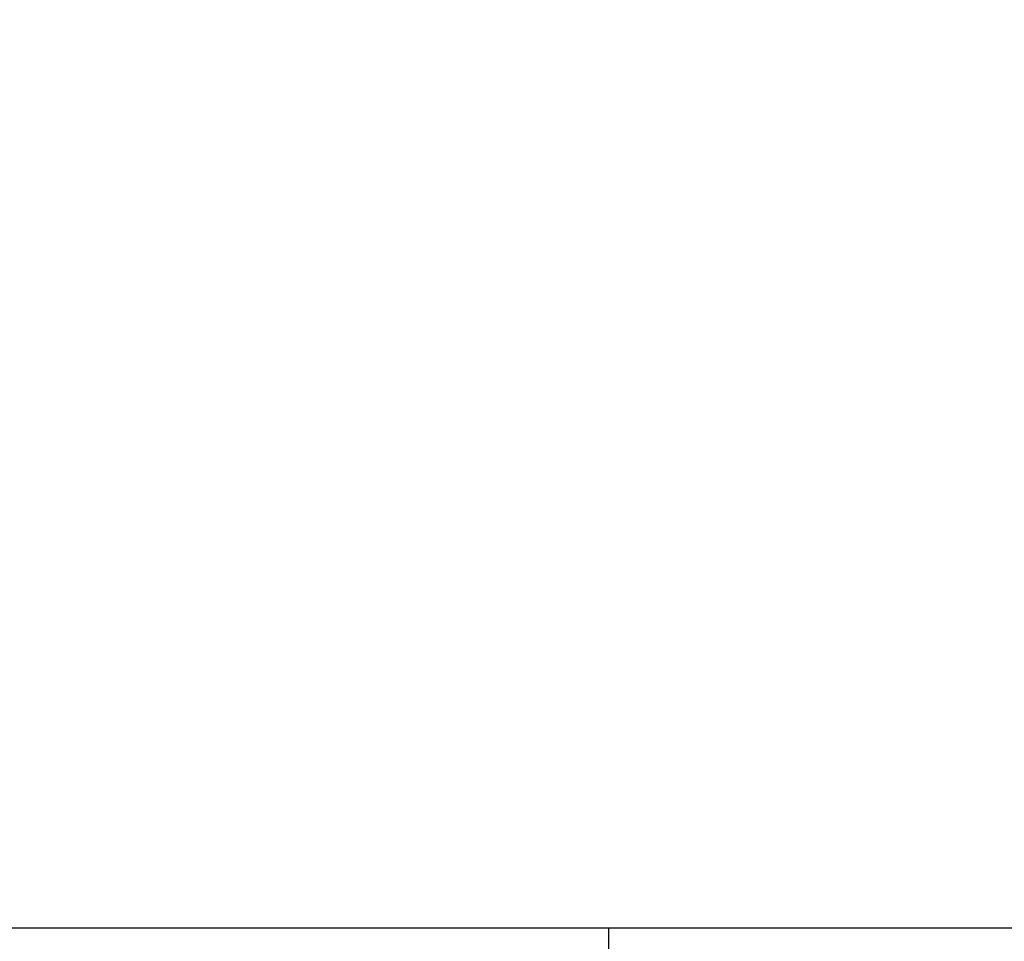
# Model space of a CAD drawing. Header units: millimetres. Extents: x -57642 to 5082813, y -177084 to 58112.
# Tile 358 of 656: x 51409.94 to 51413.42, y -59497.15 to -59493.89. Entities that reach past the tile are written whole.
import ezdxf

# ---------------------------------------------------------------- set-up
doc = ezdxf.new("R2010")
doc.units = ezdxf.units.MM

msp = doc.modelspace()

# ---------------------------------------------------------------- hatches: boundary and pattern name
at = {"lineweight": 13}
h = msp.add_hatch(dxfattribs=at)
h.set_pattern_fill('ANSI33', color=256, scale=50, style=0)
h.set_pattern_definition([(45, (-7e-12, -120130.96), (-224.5064, 224.5064), []), (45, (224.5, -120130.96), (-224.5064, 224.5064), [158.75, -79.375])])
h.paths.add_polyline_path([(50339.44271, -59128.93618), (44889.44271, -59037.1047), (44889.44271, -58937.1047), (44689.44271, -58937.1047), (44689.44271, -59037.1047), (42945.44271, -59037.1047), (42945.44271, -59262.1047), (43045.44271, -59262.1047), (43045.44271, -59272.1047), (42945.44271, -59272.1047), (42945.44271, -59487.1047), (43045.44271, -59487.1047), (43045.44271, -59497.1047), (50339.44271, -59497.1047)])
h.paths.add_polyline_path([(44784.44271, -59012.27764, -0.4142136), (44789.44271, -59007.27764), (44789.44271, -58967.27764, -0.4142136), (44784.44271, -58962.27764, -1), (44794.44271, -58962.27764, -0.4142136), (44789.44271, -58967.27764), (44789.44271, -59007.27764, -0.4142136), (44794.44271, -59012.27764, -1)], flags=16)
h.paths.add_polyline_path([(51714.44455, -59152.1047), (50339.44271, -59128.93618), (50339.44271, -59497.1047), (51365.45704, -59497.1047), (51365.45704, -59491.1047), (51411.85704, -59491.1047), (51411.85704, -59481.1047), (51484.44455, -59481.1047), (51484.44455, -59479.1047), (51644.44455, -59479.1047), (51714.44455, -59481.1047)])

# ---------------------------------------------------------------- linework, layer by layer
msp.add_line((51412.0204, -66781.9047), (51412.02315, -59497.1047))
msp.add_lwpolyline([(51425.45704, -59531.1047), (51425.45704, -59491.1047), (51365.45704, -59491.1047), (51365.45704, -59494.1047, 0.4142136), (51368.45704, -59497.1047), (51413.45704, -59497.1047, -0.4142136), (51419.45704, -59503.1047), (51419.45704, -59528.1047, 0.4142136), (51422.45704, -59531.1047), (51425.45704, -59531.1047)], format="xyb")

doc.saveas('drawing.dxf')
